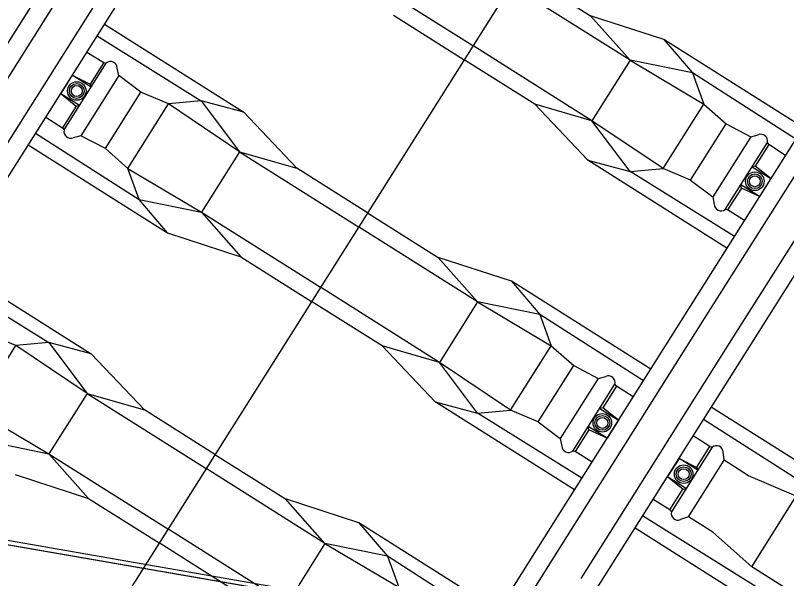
# Model space of a CAD drawing. Extents: x -746176 to -739709, y -1128407 to -1124482.
# Drawn here: x -743178.004 to -743176.385, y -1127103.563 to -1127102.38 of the extents above; entities that cross this region are included whole.
import ezdxf

# ---------------------------------------------------------------- set-up
doc = ezdxf.new("R2010")
doc.units = 0
for name, color, linetype in [('Vrstva 3', 7, 'Continuous'), ('Vrstva 33', 7, 'Continuous'), ('Vrstva 38', 7, 'Continuous'), ('Vrstva 41', 7, 'Continuous'), ('Vrstva 5', 7, 'Continuous')]:
    doc.layers.add(name, color=color, linetype=linetype)

msp = doc.modelspace()

# ---------------------------------------------------------------- linework, layer by layer
at = {"layer": 'Vrstva 3'}
msp.add_lwpolyline([(-743184.0024, -1127091.4584), (-743185.9181, -1127102.24), (-743183.34, -1127102.57), (-743171.62, -1127104.6), (-743164.2111, -1127105.5715), (-743162.4393, -1127095.7933), (-743166.78, -1127095.57), (-743176.42, -1127093.47), (-743180.17, -1127093.19), (-743180.08, -1127092.14)], close=True, dxfattribs=at)
at = {"layer": 'Vrstva 33'}
msp.add_lwpolyline([(-743183.34, -1127102.57), (-743182.84, -1127102.64), (-743171.62, -1127104.6)], dxfattribs=at)
at = {"layer": 'Vrstva 38'}
for p, q in [((-743178.1846, -1127102.6987), (-743177.8643, -1127102.1914)), ((-743178.1516, -1127102.7196), (-743177.8313, -1127102.2123)), ((-743178.0907, -1127102.7581), (-743177.7704, -1127102.2507)), ((-743178.0576, -1127102.7789), (-743177.7373, -1127102.2716)), ((-743176.9448, -1127102.287), (-743176.7965, -1127102.3807)), ((-743176.7137, -1127102.4743), (-743176.9635, -1127102.3166)), ((-743177.2106, -1127102.3794), (-743177.0623, -1127102.4731)), ((-743176.6424, -1127102.4307), (-743176.7965, -1127102.3807)), ((-743176.7137, -1127102.4743), (-743176.7965, -1127102.3807)), ((-743177.8174, -1127102.3984), (-743177.5249, -1127102.5831)), ((-743177.833, -1127102.423), (-743177.614, -1127102.5594)), ((-743176.6424, -1127102.4307), (-743176.5827, -1127102.5009)), ((-743176.3498, -1127102.6154), (-743176.6424, -1127102.4307)), ((-743177.8544, -1127102.457), (-743177.8188, -1127102.4789)), ((-743176.9139, -1127102.5667), (-743177.0623, -1127102.4731)), ((-743176.7137, -1127102.4743), (-743176.7938, -1127102.6012)), ((-743176.7137, -1127102.4743), (-743176.5588, -1127102.5662)), ((-743176.5827, -1127102.5009), (-743176.7137, -1127102.4743)), ((-743177.7875, -1127102.5064), (-743177.7905, -1127102.4905)), ((-743176.59, -1127102.9959), (-743176.2698, -1127102.4885)), ((-743176.5827, -1127102.5009), (-743176.5588, -1127102.5662)), ((-743176.3654, -1127102.64), (-743176.5827, -1127102.5009)), ((-743177.8852, -1127102.5057), (-743177.9091, -1127102.5437)), ((-743177.8457, -1127102.5307), (-743177.8852, -1127102.5057)), ((-743177.8852, -1127102.5057), (-743177.8477, -1127102.5246)), ((-743177.7409, -1127102.5413), (-743177.7875, -1127102.5064)), ((-743176.557, -1127103.0167), (-743176.2367, -1127102.5094)), ((-743177.8477, -1127102.5246), (-743177.8457, -1127102.5307)), ((-743177.9091, -1127102.5437), (-743177.8697, -1127102.5686)), ((-743177.9091, -1127102.5437), (-743177.8768, -1127102.5707)), ((-743177.8156, -1127102.6597), (-743177.7409, -1127102.5413)), ((-743177.6831, -1127102.566), (-743177.7409, -1127102.5413)), ((-743176.4961, -1127103.0551), (-743176.1758, -1127102.5478)), ((-743177.614, -1127102.5594), (-743177.6831, -1127102.566)), ((-743177.5249, -1127102.5831), (-743177.614, -1127102.5594)), ((-743177.614, -1127102.5594), (-743177.5336, -1127102.6663)), ((-743177.8768, -1127102.5707), (-743177.8697, -1127102.5686)), ((-743177.7686, -1127102.7013), (-743177.6831, -1127102.566)), ((-743177.5336, -1127102.6663), (-743177.6831, -1127102.566)), ((-743176.8025, -1127102.6843), (-743176.9139, -1127102.5667)), ((-743176.7938, -1127102.6012), (-743176.9139, -1127102.5667)), ((-743176.6442, -1127102.7015), (-743176.5588, -1127102.5662)), ((-743176.5588, -1127102.5662), (-743176.5117, -1127102.6077)), ((-743176.463, -1127103.076), (-743176.1427, -1127102.5687)), ((-743177.9406, -1127102.5936), (-743177.9055, -1127102.6162)), ((-743177.5249, -1127102.5831), (-743177.4135, -1127102.7007)), ((-743176.7134, -1127102.7081), (-743176.7938, -1127102.6012)), ((-743176.5865, -1127102.7261), (-743176.5117, -1127102.6077)), ((-743176.5117, -1127102.6077), (-743176.4602, -1127102.6347)), ((-743177.962, -1127102.6274), (-743177.7447, -1127102.7666)), ((-743176.4602, -1127102.6347), (-743176.4445, -1127102.6306)), ((-743177.8672, -1127102.6327), (-743177.8829, -1127102.6368)), ((-743177.8156, -1127102.6597), (-743177.8672, -1127102.6327)), ((-743177.9776, -1127102.6521), (-743177.685, -1127102.8368)), ((-743176.3868, -1127102.6739), (-743176.4219, -1127102.6512)), ((-743177.5336, -1127102.6663), (-743177.6137, -1127102.7931)), ((-743177.5336, -1127102.6663), (-743177.4135, -1127102.7007)), ((-743177.5336, -1127102.6663), (-743177.2838, -1127102.824)), ((-743176.8025, -1127102.6843), (-743176.7134, -1127102.7081)), ((-743176.51, -1127102.869), (-743176.8025, -1127102.6843)), ((-743177.7447, -1127102.7666), (-743177.7686, -1127102.7013)), ((-743177.2651, -1127102.7944), (-743177.4135, -1127102.7007)), ((-743176.7134, -1127102.7081), (-743176.6442, -1127102.7015)), ((-743176.4944, -1127102.8444), (-743176.7134, -1127102.7081)), ((-743176.4507, -1127102.6969), (-743176.4571, -1127102.6977)), ((-743176.4571, -1127102.6977), (-743176.4176, -1127102.7227)), ((-743176.4176, -1127102.7227), (-743176.4507, -1127102.6969)), ((-743176.5865, -1127102.7261), (-743176.5399, -1127102.7611)), ((-743176.4176, -1127102.7227), (-743176.4416, -1127102.7606)), ((-743176.4798, -1127102.743), (-743176.481, -1127102.7357)), ((-743176.4416, -1127102.7606), (-743176.481, -1127102.7357)), ((-743176.4416, -1127102.7606), (-743176.4798, -1127102.743)), ((-743177.685, -1127102.8368), (-743177.7447, -1127102.7666)), ((-743177.7447, -1127102.7666), (-743177.6137, -1127102.7931)), ((-743176.5399, -1127102.7611), (-743176.5369, -1127102.777)), ((-743176.473, -1127102.8105), (-743176.5086, -1127102.7886)), ((-743177.6137, -1127102.7931), (-743177.5309, -1127102.8868)), ((-743177.2651, -1127102.7944), (-743177.1168, -1127102.888)), ((-743177.034, -1127102.9817), (-743177.2838, -1127102.824)), ((-743177.685, -1127102.8368), (-743177.5309, -1127102.8868)), ((-743177.5309, -1127102.8868), (-743177.3826, -1127102.9804)), ((-743176.9627, -1127102.938), (-743177.1168, -1127102.888)), ((-743177.034, -1127102.9817), (-743177.1168, -1127102.888)), ((-743178.1377, -1127102.9058), (-743177.8451, -1127103.0905)), ((-743178.1532, -1127102.9304), (-743177.9342, -1127103.0667)), ((-743176.9627, -1127102.938), (-743176.9029, -1127103.0082)), ((-743176.6701, -1127103.1227), (-743176.9627, -1127102.938)), ((-743177.2342, -1127103.0741), (-743177.3826, -1127102.9804)), ((-743177.034, -1127102.9817), (-743177.1141, -1127103.1085)), ((-743177.034, -1127102.9817), (-743176.8791, -1127103.0735)), ((-743176.9029, -1127103.0082), (-743177.034, -1127102.9817)), ((-743176.9103, -1127103.5032), (-743176.59, -1127102.9959)), ((-743176.9029, -1127103.0082), (-743176.8791, -1127103.0735)), ((-743176.6857, -1127103.1473), (-743176.9029, -1127103.0082)), ((-743176.8773, -1127103.5241), (-743176.557, -1127103.0167)), ((-743178.0034, -1127103.0733), (-743178.0612, -1127103.0487)), ((-743177.9342, -1127103.0667), (-743178.0034, -1127103.0733)), ((-743177.8451, -1127103.0905), (-743177.9342, -1127103.0667)), ((-743177.9342, -1127103.0667), (-743177.8539, -1127103.1736)), ((-743176.8164, -1127103.5625), (-743176.4961, -1127103.0552)), ((-743178.0888, -1127103.2086), (-743178.0034, -1127103.0733)), ((-743177.8539, -1127103.1736), (-743178.0034, -1127103.0733)), ((-743177.1228, -1127103.1917), (-743177.2342, -1127103.0741)), ((-743177.1141, -1127103.1085), (-743177.2342, -1127103.0741)), ((-743176.9645, -1127103.2088), (-743176.8791, -1127103.0735)), ((-743176.8791, -1127103.0735), (-743176.832, -1127103.1151)), ((-743176.7833, -1127103.5834), (-743176.463, -1127103.076)), ((-743177.8451, -1127103.0905), (-743177.7337, -1127103.2081)), ((-743177.0337, -1127103.2154), (-743177.1141, -1127103.1085)), ((-743176.9068, -1127103.2335), (-743176.832, -1127103.1151)), ((-743176.832, -1127103.1151), (-743176.7805, -1127103.1421)), ((-743176.7805, -1127103.1421), (-743176.7648, -1127103.138)), ((-743176.7071, -1127103.1812), (-743176.7422, -1127103.1586)), ((-743177.8539, -1127103.1736), (-743177.934, -1127103.3005)), ((-743177.8539, -1127103.1736), (-743177.7337, -1127103.2081)), ((-743177.8539, -1127103.1736), (-743177.6041, -1127103.3313)), ((-743177.1228, -1127103.1917), (-743177.0337, -1127103.2154)), ((-743176.8303, -1127103.3764), (-743177.1228, -1127103.1917)), ((-743177.5854, -1127103.3017), (-743177.7337, -1127103.2081)), ((-743177.0337, -1127103.2154), (-743176.9645, -1127103.2088)), ((-743176.771, -1127103.2043), (-743176.7774, -1127103.2051)), ((-743176.7774, -1127103.2051), (-743176.7379, -1127103.23)), ((-743176.7379, -1127103.23), (-743176.771, -1127103.2043)), ((-743176.1484, -1127103.4521), (-743176.5431, -1127103.2029)), ((-743176.8147, -1127103.3517), (-743177.0337, -1127103.2154)), ((-743176.1662, -1127103.4797), (-743176.5591, -1127103.2283)), ((-743176.9068, -1127103.2335), (-743176.8602, -1127103.2684)), ((-743176.8001, -1127103.2504), (-743176.8013, -1127103.2431)), ((-743176.7618, -1127103.268), (-743176.8013, -1127103.2431)), ((-743176.7379, -1127103.23), (-743176.7618, -1127103.268)), ((-743176.7618, -1127103.268), (-743176.8001, -1127103.2504)), ((-743178.065, -1127103.2739), (-743177.934, -1127103.3005)), ((-743176.8602, -1127103.2684), (-743176.8572, -1127103.2844)), ((-743176.5459, -1127103.2853), (-743176.5809, -1127103.2627)), ((-743177.934, -1127103.3005), (-743177.8512, -1127103.3941)), ((-743177.5854, -1127103.3017), (-743177.4371, -1127103.3954)), ((-743176.7933, -1127103.3178), (-743176.8289, -1127103.2959)), ((-743176.6108, -1127103.3102), (-743176.6348, -1127103.3481)), ((-743176.5713, -1127103.3351), (-743176.6108, -1127103.3102)), ((-743176.6108, -1127103.3102), (-743176.5733, -1127103.329)), ((-743176.5162, -1127103.3141), (-743176.5183, -1127103.2966)), ((-743176.5162, -1127103.3141), (-743176.5183, -1127103.2966)), ((-743176.465, -1127103.3468), (-743176.5162, -1127103.3142)), ((-743176.465, -1127103.3468), (-743176.5162, -1127103.3142)), ((-743177.3543, -1127103.489), (-743177.6041, -1127103.3313)), ((-743176.5733, -1127103.329), (-743176.5713, -1127103.3351)), ((-743178.0053, -1127103.3441), (-743177.8512, -1127103.3941)), ((-743176.6348, -1127103.3481), (-743176.5953, -1127103.3731)), ((-743176.6348, -1127103.3481), (-743176.6024, -1127103.3751)), ((-743176.3644, -1127103.3896), (-743176.465, -1127103.3468)), ((-743176.3644, -1127103.3896), (-743176.465, -1127103.3468)), ((-743176.6024, -1127103.3751), (-743176.5953, -1127103.3731)), ((-743176.4578, -1127103.5376), (-743176.3644, -1127103.3896)), ((-743177.8512, -1127103.3941), (-743177.7028, -1127103.4878)), ((-743177.283, -1127103.4454), (-743177.4371, -1127103.3954)), ((-743177.3543, -1127103.489), (-743177.4371, -1127103.3954)), ((-743176.63, -1127103.4185), (-743176.6654, -1127103.3967)), ((-743176.2911, -1127103.6776), (-743176.6872, -1127103.4311)), ((-743176.5912, -1127103.433), (-743176.6079, -1127103.4385)), ((-743176.5398, -1127103.4652), (-743176.5912, -1127103.433)), ((-743177.283, -1127103.4454), (-743177.2232, -1127103.5156)), ((-743176.9904, -1127103.6301), (-743177.283, -1127103.4454)), ((-743176.3085, -1127103.7058), (-743176.7032, -1127103.4566)), ((-743176.4578, -1127103.5376), (-743176.5398, -1127103.4652)), ((-743177.5545, -1127103.5814), (-743177.7028, -1127103.4878)), ((-743177.3543, -1127103.489), (-743177.4344, -1127103.6159)), ((-743177.3543, -1127103.489), (-743177.1994, -1127103.5809)), ((-743177.2232, -1127103.5156), (-743177.3543, -1127103.489)), ((-743177.2306, -1127104.0106), (-743176.9103, -1127103.5032)), ((-743177.2232, -1127103.5156), (-743177.1994, -1127103.5809)), ((-743177.0059, -1127103.6547), (-743177.2232, -1127103.5156)), ((-743177.1975, -1127104.0314), (-743176.8773, -1127103.5241)), ((-743176.2887, -1127103.6444), (-743176.4578, -1127103.5376))]:
    msp.add_line(p, q, dxfattribs=at)
for points in [[(-743177.4954, -1127102.1524), (-743177.4483, -1127102.1939), (-743177.2934, -1127102.2858), (-743177.0436, -1127102.4435)], [(-743176.5865, -1127102.7261), (-743176.6442, -1127102.7015), (-743176.7938, -1127102.6012), (-743177.0436, -1127102.4435)], [(-743177.9023, -1127102.6203), (-743177.8137, -1127102.4801)], [(-743177.8188, -1127102.4789), (-743177.8477, -1127102.5246)], [(-743177.8188, -1127102.4789), (-743177.8137, -1127102.4801)], [(-743177.7875, -1127102.5064), (-743177.8672, -1127102.6327)], [(-743177.8768, -1127102.5707), (-743177.9055, -1127102.6162)], [(-743177.9055, -1127102.6162), (-743177.9023, -1127102.6203)], [(-743176.4602, -1127102.6347), (-743176.5399, -1127102.7611)], [(-743177.8156, -1127102.6597), (-743177.7686, -1127102.7013), (-743177.6137, -1127102.7931), (-743177.3639, -1127102.9508)], [(-743176.5137, -1127102.7874), (-743176.4251, -1127102.6472)], [(-743176.4219, -1127102.6512), (-743176.4507, -1127102.6969)], [(-743176.4219, -1127102.6512), (-743176.4251, -1127102.6472)], [(-743176.4798, -1127102.743), (-743176.5086, -1127102.7886)], [(-743176.5086, -1127102.7886), (-743176.5137, -1127102.7874)], [(-743176.9068, -1127103.2335), (-743176.9645, -1127103.2088), (-743177.1141, -1127103.1085), (-743177.3639, -1127102.9508)], [(-743176.7805, -1127103.1421), (-743176.8602, -1127103.2684)], [(-743176.8339, -1127103.2947), (-743176.7454, -1127103.1545)], [(-743176.7422, -1127103.1586), (-743176.771, -1127103.2043)], [(-743176.7422, -1127103.1586), (-743176.7454, -1127103.1545)], [(-743178.1359, -1127103.1671), (-743178.0888, -1127103.2086), (-743177.934, -1127103.3005), (-743177.6842, -1127103.4582)], [(-743176.8001, -1127103.2504), (-743176.8289, -1127103.2959)], [(-743176.8289, -1127103.2959), (-743176.8339, -1127103.2947)], [(-743176.5408, -1127103.2867), (-743176.6265, -1127103.4225)], [(-743176.5734, -1127103.3289), (-743176.5459, -1127103.2853)], [(-743176.5459, -1127103.2853), (-743176.5408, -1127103.2867)], [(-743176.5459, -1127103.2853), (-743176.5408, -1127103.2867)], [(-743176.5912, -1127103.433), (-743176.5162, -1127103.3141)], [(-743176.63, -1127103.4185), (-743176.6025, -1127103.375)], [(-743176.63, -1127103.4185), (-743176.6265, -1127103.4225)], [(-743177.2271, -1127103.7408), (-743177.2848, -1127103.7162), (-743177.4344, -1127103.6159), (-743177.6842, -1127103.4582)]]:
    msp.add_lwpolyline(points, dxfattribs=at)
for centre, radius in [((-743177.8756, -1127102.5387), 0.0195), ((-743177.8756, -1127102.5387), 0.0155), ((-743177.8756, -1127102.5387), 0.0115), ((-743176.4515, -1127102.7283), 0.0195), ((-743176.4515, -1127102.7283), 0.0155), ((-743176.4515, -1127102.7283), 0.0115), ((-743176.7718, -1127103.2356), 0.0195), ((-743176.7718, -1127103.2356), 0.0155), ((-743176.7718, -1127103.2356), 0.0115), ((-743176.601, -1127103.3433), 0.0195), ((-743176.601, -1127103.3433), 0.0155), ((-743176.601, -1127103.3433), 0.0115)]:
    msp.add_circle(centre, radius, dxfattribs=at)
for centre, radius, start, end in [((-743177.8048, -1127102.4913), 0.0143, 3.2195, 128.7478), ((-743177.8883, -1127102.6236), 0.0143, 166.7249, 292.2532), ((-743176.4391, -1127102.6439), 0.0143, 346.7248, 112.2532), ((-743176.5226, -1127102.7762), 0.0143, 183.2195, 308.7478), ((-743176.7594, -1127103.1512), 0.0143, 346.7248, 112.2532), ((-743176.8429, -1127103.2835), 0.0143, 183.2195, 308.7478), ((-743176.532, -1127103.2971), 0.0137, 2.1748, 130.3968), ((-743176.532, -1127103.2971), 0.0137, 2.1748, 130.3968), ((-743176.6133, -1127103.426), 0.0137, 165.0758, 293.2978)]:
    msp.add_arc(centre, radius, start, end, dxfattribs=at)
at = {"layer": 'Vrstva 41'}
msp.add_lwpolyline([(-743169.5301, -1127090.5416), (-743178.7118, -1127105.0859)], dxfattribs=at)
at = {"layer": 'Vrstva 5'}
msp.add_lwpolyline([(-743235.54, -1127186.77), (-743220.285, -1127163.49), (-743205.03, -1127140.21), (-743194.185, -1127121.39), (-743183.34, -1127102.57), (-743177.48, -1127103.585), (-743171.62, -1127104.6), (-743177.315, -1127113.31), (-743183.01, -1127122.02), (-743189.26, -1127131.575), (-743195.51, -1127141.13), (-743203.92, -1127154.43), (-743209.935, -1127163.585), (-743215.95, -1127172.74), (-743213.155, -1127173.38), (-743210.36, -1127174.02), (-743223.82, -1127189.755)], dxfattribs=at)

doc.saveas('drawing.dxf')
